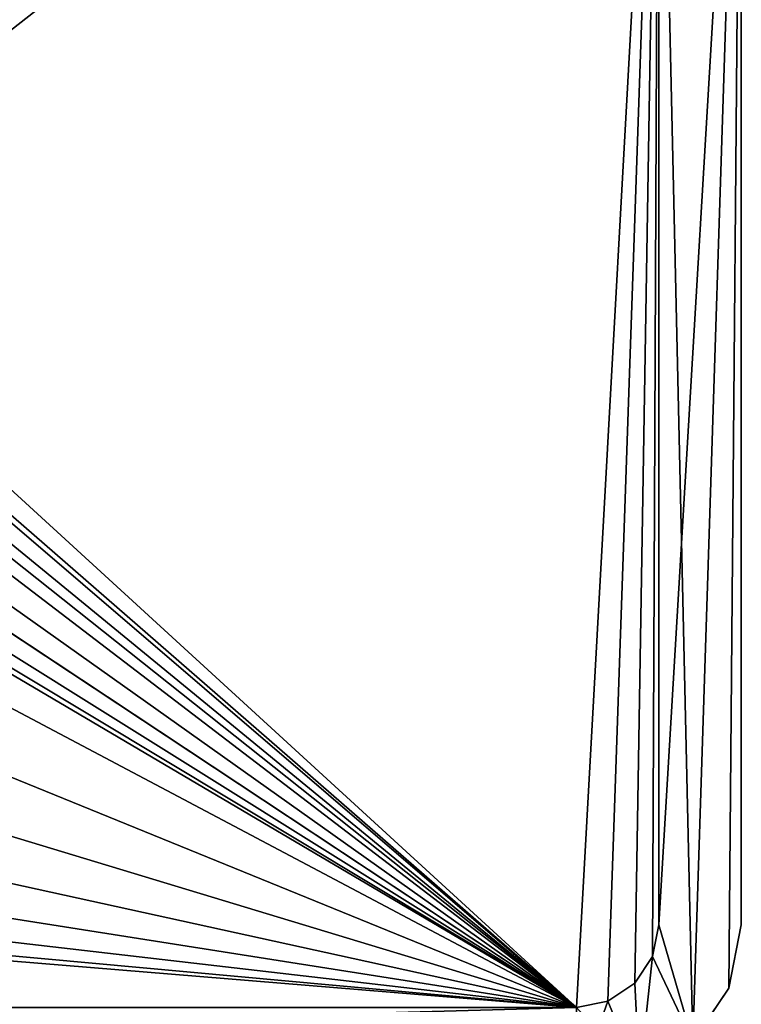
# Model space of a CAD drawing. Extents: x 0 to 4.1, y 0 to 10.7.
# Tile 285 of 291: x 3.1 to 4, y 8.9 to 10.1. Entities that reach past the tile are written whole.
import ezdxf

# ---------------------------------------------------------------- set-up
doc = ezdxf.new("R2010")
doc.units = 0
doc.header["$LTSCALE"] = 2.54
doc.layers.get('0').update_dxf_attribs({"linetype": 'CONTINUOUS'})

# ---------------------------------------------------------------- blocks, each defined once
blk = doc.blocks.new('FOURTY_KINKIET_I_PM_STL_4')
at = {"color": 0}
for p, q in [((1.9, 9.4893, 5.15), (1.9, 11.1893, 5.15)), ((1.9, 11.1893, 5.25), (1.9, 9.4893, 5.25)), ((1.9, 9.4893, 5.15), (1.9, 11.1893, 5.15)), ((1.9, 11.1893, 5.25), (1.9, 9.4893, 5.25)), ((1.9, 9.4893, -5.25), (1.9, 11.1893, -5.25)), ((1.9, 11.1893, -5.15), (1.9, 9.4893, -5.15)), ((1.9, 9.4893, -5.25), (1.9, 11.1893, -5.25)), ((1.9, 11.1893, -5.15), (1.9, 9.4893, -5.15)), ((1.9, 9.4893, -5.25), (1.9, 11.1693, -5.25)), ((1.9, 9.4893, 5.25), (1.9, 11.1693, 5.25)), ((1.9, 9.4893, -5.25), (1.9, 11.1693, -5.25)), ((1.9, 9.4893, 5.25), (1.9, 11.1693, 5.25)), ((2, 11.1693, -5.25), (2, 9.4893, -5.25)), ((2, 11.1693, 5.25), (2, 9.4893, 5.25)), ((2, 11.1693, -5.25), (2, 9.4893, -5.25)), ((2, 11.1693, 5.25), (2, 9.4893, 5.25)), ((1.9, 9.4893, 5.25), (1.8924, 9.451, 5.25)), ((1.8924, 9.451, 5.15), (1.9, 9.4893, 5.15)), ((1.8924, 9.451, 5.15), (1.9, 9.4893, 5.15)), ((1.9, 9.4893, 5.25), (1.8924, 9.451, 5.25)), ((1.9, 9.4893, -5.15), (1.8924, 9.451, -5.15)), ((1.8924, 9.451, -5.25), (1.9, 9.4893, -5.25)), ((1.8924, 9.451, -5.25), (1.9, 9.4893, -5.25)), ((1.9, 9.4893, -5.15), (1.8924, 9.451, -5.15)), ((1.8924, 9.451, -5.25), (1.9, 9.4893, -5.25)), ((1.8924, 9.451, -5.25), (1.9, 9.4893, -5.25)), ((1.9, 9.4893, 5.25), (1.8924, 9.451, 5.25)), ((1.9, 9.4893, 5.25), (1.8924, 9.451, 5.25)), ((1.9, 9.4893, 5.25), (1.9, 9.4893, 5.15)), ((1.9, 9.4893, 5.25), (1.9, 9.4893, 5.15)), ((1.9, 9.4893, -5.15), (1.9, 9.4893, -5.25)), ((1.9, 9.4893, -5.15), (1.9, 9.4893, -5.25)), ((1.9, 9.4893, -5.25), (1.9, 9.4893, 5.25)), ((1.9, 9.4893, -5.25), (1.9, 9.4893, 5.25)), ((2, 9.4893, -5.25), (1.9848, 9.4128, -5.25)), ((2, 9.4893, -5.25), (1.9848, 9.4128, -5.25)), ((1.9848, 9.4128, 5.25), (2, 9.4893, 5.25)), ((1.9848, 9.4128, 5.25), (2, 9.4893, 5.25)), ((2, 9.4893, 5.25), (2, 9.4893, -5.25)), ((2, 9.4893, 5.25), (2, 9.4893, -5.25)), ((1.8924, 9.451, 5.25), (1.8707, 9.4186, 5.25)), ((1.8707, 9.4186, 5.15), (1.8924, 9.451, 5.15)), ((1.8707, 9.4186, 5.15), (1.8924, 9.451, 5.15)), ((1.8924, 9.451, 5.25), (1.8707, 9.4186, 5.25)), ((1.8924, 9.451, -5.15), (1.8707, 9.4186, -5.15)), ((1.8707, 9.4186, -5.25), (1.8924, 9.451, -5.25)), ((1.8707, 9.4186, -5.25), (1.8924, 9.451, -5.25)), ((1.8924, 9.451, -5.15), (1.8707, 9.4186, -5.15)), ((1.8707, 9.4186, -5.25), (1.8924, 9.451, -5.25)), ((1.8707, 9.4186, -5.25), (1.8924, 9.451, -5.25)), ((1.8924, 9.451, 5.25), (1.8707, 9.4186, 5.25)), ((1.8924, 9.451, 5.25), (1.8707, 9.4186, 5.25)), ((1.8924, 9.451, 5.25), (1.8924, 9.451, 5.15)), ((1.8924, 9.451, 5.25), (1.8924, 9.451, 5.15)), ((1.8924, 9.451, -5.15), (1.8924, 9.451, -5.25)), ((1.8924, 9.451, -5.15), (1.8924, 9.451, -5.25)), ((1.8924, 9.451, -5.25), (1.8924, 9.451, 5.25)), ((1.8924, 9.451, -5.25), (1.8924, 9.451, 5.25)), ((1.8707, 9.4186, 5.25), (1.8383, 9.3969, 5.25)), ((1.8383, 9.3969, 5.15), (1.8707, 9.4186, 5.15)), ((1.8383, 9.3969, 5.15), (1.8707, 9.4186, 5.15)), ((1.8707, 9.4186, 5.25), (1.8383, 9.3969, 5.25)), ((1.8707, 9.4186, -5.15), (1.8383, 9.3969, -5.15)), ((1.8383, 9.3969, -5.25), (1.8707, 9.4186, -5.25)), ((1.8383, 9.3969, -5.25), (1.8707, 9.4186, -5.25)), ((1.8707, 9.4186, -5.15), (1.8383, 9.3969, -5.15)), ((1.8383, 9.3969, -5.25), (1.8707, 9.4186, -5.25)), ((1.8383, 9.3969, -5.25), (1.8707, 9.4186, -5.25)), ((1.8707, 9.4186, 5.25), (1.8383, 9.3969, 5.25)), ((1.8707, 9.4186, 5.25), (1.8383, 9.3969, 5.25)), ((1.8707, 9.4186, 5.25), (1.8707, 9.4186, 5.15)), ((1.8707, 9.4186, 5.25), (1.8707, 9.4186, 5.15)), ((1.8707, 9.4186, -5.15), (1.8707, 9.4186, -5.25)), ((1.8707, 9.4186, -5.15), (1.8707, 9.4186, -5.25)), ((1.8707, 9.4186, -5.25), (1.8707, 9.4186, 5.25)), ((1.8707, 9.4186, -5.25), (1.8707, 9.4186, 5.25)), ((1.9848, 9.4128, -5.25), (1.9414, 9.3479, -5.25)), ((1.9848, 9.4128, -5.25), (1.9414, 9.3479, -5.25)), ((1.9414, 9.3479, 5.25), (1.9848, 9.4128, 5.25)), ((1.9414, 9.3479, 5.25), (1.9848, 9.4128, 5.25)), ((1.9848, 9.4128, -5.25), (1.9848, 9.4128, 5.25)), ((1.9848, 9.4128, -5.25), (1.9848, 9.4128, 5.25)), ((1.8383, 9.3969, 5.25), (1.8, 9.3893, 5.25)), ((1.8, 9.3893, 5.15), (1.8383, 9.3969, 5.15)), ((1.8, 9.3893, 5.15), (1.8383, 9.3969, 5.15)), ((1.8383, 9.3969, 5.25), (1.8, 9.3893, 5.25)), ((1.8383, 9.3969, -5.15), (1.8, 9.3893, -5.15)), ((1.8, 9.3893, -5.25), (1.8383, 9.3969, -5.25)), ((1.8, 9.3893, -5.25), (1.8383, 9.3969, -5.25)), ((1.8383, 9.3969, -5.15), (1.8, 9.3893, -5.15)), ((1.8, 9.3893, -5.25), (1.8383, 9.3969, -5.25)), ((1.8, 9.3893, -5.25), (1.8383, 9.3969, -5.25)), ((1.8383, 9.3969, 5.25), (1.8, 9.3893, 5.25)), ((1.8383, 9.3969, 5.25), (1.8, 9.3893, 5.25)), ((1.8383, 9.3969, 5.25), (1.8383, 9.3969, 5.15)), ((1.8383, 9.3969, 5.25), (1.8383, 9.3969, 5.15)), ((1.8383, 9.3969, -5.15), (1.8383, 9.3969, -5.25)), ((1.8383, 9.3969, -5.15), (1.8383, 9.3969, -5.25)), ((1.8383, 9.3969, -5.25), (1.8383, 9.3969, 5.25)), ((1.8383, 9.3969, -5.25), (1.8383, 9.3969, 5.25))]:
    blk.add_line(p, q, dxfattribs=at)
mesh = blk.add_polyface(dxfattribs=at)
corners = [(1.9, 11.1893, 5.15), (-1.9, 9.4893, 5.15), (-1.9, 11.1893, 5.15), (-1.8924, 9.451, 5.15), (-1.8707, 9.4186, 5.15), (-1.8383, 9.3969, 5.15), (-1.8, 9.3893, 5.15), (1.8, 9.3893, 5.15), (1.8383, 9.3969, 5.15), (1.8707, 9.4186, 5.15), (1.8924, 9.451, 5.15), (1.9, 9.4893, 5.15)]
mesh.append_faces([[corners[k] for k in face] for face in [(0, 1, 2), (10, 0, 11)]], dxfattribs={"vtx0": -1, "color": 0})
mesh.append_faces([[corners[k] for k in face] for face in [(1, 0, 3), (3, 0, 4), (4, 0, 5), (5, 0, 6), (6, 0, 7), (7, 0, 8), (8, 0, 9), (9, 0, 10)]], dxfattribs={"vtx0": -1, "vtx1": -1, "color": 0})
mesh = blk.add_polyface(dxfattribs=at)
corners = [(-1.8, 9.3893, 5.25), (-0.2399, 10.6689, 5.25), (-0.25, 10.7393, 5.25), (-0.2103, 10.6042, 5.25), (-0.1637, 10.5504, 5.25), (-0.1039, 10.5119, 5.25), (1.8, 9.3893, 5.25), (-0.0356, 10.4919, 5.25), (0.0356, 10.4919, 5.25), (0.1039, 10.5119, 5.25), (0.1637, 10.5504, 5.25), (0.2103, 10.6042, 5.25), (0.2399, 10.6689, 5.25), (0.25, 10.7393, 5.25), (-1.8924, 9.451, 5.25), (-1.9, 11.1893, 5.25), (-1.9, 9.4893, 5.25), (-0.1637, 10.9283, 5.25), (-0.1039, 10.9667, 5.25), (-0.0356, 10.9868, 5.25), (1.9, 11.1893, 5.25), (-1.8707, 9.4186, 5.25), (-1.8383, 9.3969, 5.25), (-0.2103, 10.8745, 5.25), (-0.2399, 10.8098, 5.25), (0.0356, 10.9868, 5.25), (0.1039, 10.9667, 5.25), (0.1637, 10.9283, 5.25), (0.2103, 10.8745, 5.25), (0.2399, 10.8098, 5.25), (1.8383, 9.3969, 5.25), (1.8707, 9.4186, 5.25), (1.8924, 9.451, 5.25), (1.9, 9.4893, 5.25)]
mesh.append_faces([[corners[k] for k in face] for face in [(14, 15, 16), (20, 32, 33)]], dxfattribs={"vtx0": -1, "color": 0})
mesh.append_faces([[corners[k] for k in face] for face in [(1, 0, 3), (3, 0, 4), (4, 0, 5), (5, 6, 7), (7, 6, 8), (8, 6, 9), (9, 6, 10), (10, 6, 11), (11, 6, 12), (12, 6, 13), (15, 19, 20), (17, 0, 23), (23, 0, 24), (24, 0, 2)]], dxfattribs={"vtx0": -1, "vtx1": -1, "color": 0})
mesh.append_faces([[corners[k] for k in face] for face in [(15, 14, 17), (20, 13, 6)]], dxfattribs={"vtx0": -1, "vtx1": -1, "vtx2": -1, "color": 0})
mesh.append_faces([[corners[k] for k in face] for face in [(0, 1, 2), (5, 0, 6), (15, 17, 18), (15, 18, 19), (17, 14, 21), (17, 21, 22), (17, 22, 0), (20, 19, 25), (20, 25, 26), (20, 26, 27), (20, 27, 28), (20, 28, 29), (20, 29, 13), (20, 6, 30), (20, 30, 31), (20, 31, 32)]], dxfattribs={"vtx0": -1, "vtx2": -1, "color": 0})
mesh = blk.add_polyface(dxfattribs=at)
corners = [(-1.9, 11.1893, -5.25), (-0.4955, 10.8523, -5.25), (-1.9, 9.4893, -5.25), (-0.3932, 10.928, -5.25), (-0.2796, 10.9852, -5.25), (-0.158, 11.0225, -5.25), (-0.0318, 11.0386, -5.25), (1.9, 11.1893, -5.25), (-1.8924, 9.451, -5.25), (-1.8707, 9.4186, -5.25), (-0.5835, 10.7605, -5.25), (-1.8383, 9.3969, -5.25), (-1.8, 9.3893, -5.25), (-0.6548, 10.6551, -5.25), (-0.7072, 10.5392, -5.25), (-0.7392, 10.4161, -5.25), (-0.75, 10.2893, -5.25), (0.0953, 11.0332, -5.25), (0.2196, 11.0064, -5.25), (0.3377, 10.959, -5.25), (0.446, 10.8923, -5.25), (0.5415, 10.8083, -5.25), (0.6214, 10.7093, -5.25), (0.6834, 10.5982, -5.25), (0.7258, 10.4783, -5.25), (0.7473, 10.3529, -5.25), (0.75, 10.2893, -5.25), (1.8, 9.3893, -5.25), (1.8383, 9.3969, -5.25), (1.8707, 9.4186, -5.25), (1.8924, 9.451, -5.25), (1.9, 9.4893, -5.25), (-0.0318, 9.54, -5.25), (-0.158, 9.5562, -5.25), (-0.2796, 9.5934, -5.25), (-0.3932, 9.6507, -5.25), (-0.4955, 9.7263, -5.25), (-0.5835, 9.8182, -5.25), (-0.6548, 9.9235, -5.25), (-0.7072, 10.0395, -5.25), (-0.7392, 10.1626, -5.25), (0.0953, 9.5454, -5.25), (0.2196, 9.5722, -5.25), (0.3377, 9.6196, -5.25), (0.446, 9.6863, -5.25), (0.5415, 9.7704, -5.25), (0.6214, 9.8693, -5.25), (0.6834, 9.9804, -5.25), (0.7258, 10.1003, -5.25), (0.7473, 10.2257, -5.25)]
mesh.append_faces([[corners[k] for k in face] for face in [(30, 7, 31)]], dxfattribs={"vtx0": -1, "color": 0})
mesh.append_faces([[corners[k] for k in face] for face in [(0, 1, 2), (1, 0, 3), (3, 0, 4), (4, 0, 5), (5, 0, 6), (2, 1, 8), (8, 1, 9), (9, 10, 11), (11, 10, 12), (6, 7, 17), (17, 7, 18), (18, 7, 19), (19, 7, 20), (20, 7, 21), (21, 7, 22), (22, 7, 23), (23, 7, 24), (24, 7, 25), (25, 7, 26), (27, 7, 28), (28, 7, 29), (29, 7, 30), (12, 32, 27), (32, 12, 33), (33, 12, 34), (34, 12, 35), (35, 12, 36), (36, 12, 37), (37, 12, 38), (38, 12, 39), (39, 12, 40), (40, 12, 16)]], dxfattribs={"vtx0": -1, "vtx1": -1, "color": 0})
mesh.append_faces([[corners[k] for k in face] for face in [(26, 7, 27)]], dxfattribs={"vtx0": -1, "vtx1": -1, "vtx2": -1, "color": 0})
mesh.append_faces([[corners[k] for k in face] for face in [(6, 0, 7), (9, 1, 10), (12, 10, 13), (12, 13, 14), (12, 14, 15), (12, 15, 16), (27, 32, 41), (27, 41, 42), (27, 42, 43), (27, 43, 44), (27, 44, 45), (27, 45, 46), (27, 46, 47), (27, 47, 48), (27, 48, 49), (27, 49, 26)]], dxfattribs={"vtx0": -1, "vtx2": -1, "color": 0})
mesh = blk.add_polyface(dxfattribs=at)
corners = [(-1.8, 9.3893, -5.15), (-0.7392, 10.1626, -5.15), (-0.75, 10.2893, -5.15), (-0.7072, 10.0395, -5.15), (-0.6548, 9.9235, -5.15), (-0.5835, 9.8182, -5.15), (-0.4955, 9.7263, -5.15), (-0.3932, 9.6507, -5.15), (-0.2796, 9.5934, -5.15), (-0.158, 9.5562, -5.15), (-0.0318, 9.54, -5.15), (1.8, 9.3893, -5.15), (0.0953, 9.5454, -5.15), (0.2196, 9.5722, -5.15), (0.3377, 9.6196, -5.15), (0.446, 9.6863, -5.15), (0.5415, 9.7704, -5.15), (0.6214, 9.8693, -5.15), (0.6834, 9.9804, -5.15), (0.7258, 10.1003, -5.15), (0.7473, 10.2257, -5.15), (0.7473, 10.3529, -5.15), (-1.8924, 9.451, -5.15), (-1.9, 11.1893, -5.15), (-1.9, 9.4893, -5.15), (-0.4955, 10.8523, -5.15), (-0.3932, 10.928, -5.15), (-0.2796, 10.9852, -5.15), (-0.158, 11.0225, -5.15), (-0.0318, 11.0386, -5.15), (1.9, 11.1893, -5.15), (-1.8707, 9.4186, -5.15), (-0.5835, 10.7605, -5.15), (-1.8383, 9.3969, -5.15), (-0.6548, 10.6551, -5.15), (-0.7072, 10.5392, -5.15), (-0.7392, 10.4161, -5.15), (0.0953, 11.0332, -5.15), (0.2196, 11.0064, -5.15), (0.3377, 10.959, -5.15), (0.446, 10.8923, -5.15), (0.5415, 10.8083, -5.15), (0.6214, 10.7093, -5.15), (0.6834, 10.5982, -5.15), (0.7258, 10.4783, -5.15), (1.8383, 9.3969, -5.15), (1.8707, 9.4186, -5.15), (1.8924, 9.451, -5.15), (1.9, 9.4893, -5.15)]
mesh.append_faces([[corners[k] for k in face] for face in [(22, 23, 24), (30, 47, 48)]], dxfattribs={"vtx0": -1, "color": 0})
mesh.append_faces([[corners[k] for k in face] for face in [(1, 0, 3), (3, 0, 4), (4, 0, 5), (5, 0, 6), (6, 0, 7), (7, 0, 8), (8, 0, 9), (9, 0, 10), (10, 11, 12), (12, 11, 13), (13, 11, 14), (14, 11, 15), (15, 11, 16), (16, 11, 17), (17, 11, 18), (18, 11, 19), (19, 11, 20), (20, 11, 21), (23, 29, 30), (25, 31, 32), (32, 0, 34), (34, 0, 35), (35, 0, 36), (36, 0, 2)]], dxfattribs={"vtx0": -1, "vtx1": -1, "color": 0})
mesh.append_faces([[corners[k] for k in face] for face in [(23, 22, 25), (30, 21, 11)]], dxfattribs={"vtx0": -1, "vtx1": -1, "vtx2": -1, "color": 0})
mesh.append_faces([[corners[k] for k in face] for face in [(0, 1, 2), (10, 0, 11), (23, 25, 26), (23, 26, 27), (23, 27, 28), (23, 28, 29), (25, 22, 31), (32, 31, 33), (32, 33, 0), (30, 29, 37), (30, 37, 38), (30, 38, 39), (30, 39, 40), (30, 40, 41), (30, 41, 42), (30, 42, 43), (30, 43, 44), (30, 44, 21), (30, 11, 45), (30, 45, 46), (30, 46, 47)]], dxfattribs={"vtx0": -1, "vtx2": -1, "color": 0})
mesh = blk.add_polyface(dxfattribs=at)
corners = [(1.9, 11.1893, 5.15), (1.9, 9.4893, 5.25), (1.9, 9.4893, 5.15), (1.9, 11.1893, 5.25)]
mesh.append_faces([[corners[k] for k in face] for face in [(0, 1, 2), (1, 0, 3)]], dxfattribs={"vtx0": -1, "color": 0})
mesh = blk.add_polyface(dxfattribs=at)
corners = [(1.9, 11.1893, -5.25), (1.9, 9.4893, -5.15), (1.9, 9.4893, -5.25), (1.9, 11.1893, -5.15)]
mesh.append_faces([[corners[k] for k in face] for face in [(0, 1, 2), (1, 0, 3)]], dxfattribs={"vtx0": -1, "color": 0})
mesh = blk.add_polyface(dxfattribs=at)
corners = [(2, 11.1693, -5.25), (1.9, 9.4893, -5.25), (1.9, 11.1693, -5.25), (1.9414, 9.3479, -5.25), (1.9848, 9.4128, -5.25), (2, 9.4893, -5.25), (-1.9, 11.1693, -5.25), (-2, 9.4893, -5.25), (-2, 11.1693, -5.25), (-1.9848, 9.4128, -5.25), (-1.9414, 9.3479, -5.25), (-1.9, 9.4893, -5.25), (-1.8765, 9.3045, -5.25), (-1.8924, 9.451, -5.25), (-1.8707, 9.4186, -5.25), (-1.8, 9.2893, -5.25), (-1.8383, 9.3969, -5.25), (-1.8, 9.3893, -5.25), (1.8, 9.3893, -5.25), (1.8, 9.2893, -5.25), (1.8383, 9.3969, -5.25), (1.8765, 9.3045, -5.25), (1.8707, 9.4186, -5.25), (1.8924, 9.451, -5.25)]
mesh.append_faces([[corners[k] for k in face] for face in [(0, 1, 2), (4, 0, 5), (6, 7, 8)]], dxfattribs={"vtx0": -1, "color": 0})
mesh.append_faces([[corners[k] for k in face] for face in [(3, 0, 4), (7, 6, 9), (9, 6, 10), (10, 11, 12), (12, 14, 15), (15, 18, 19), (19, 20, 21), (21, 23, 3)]], dxfattribs={"vtx0": -1, "vtx1": -1, "color": 0})
mesh.append_faces([[corners[k] for k in face] for face in [(1, 0, 3)]], dxfattribs={"vtx0": -1, "vtx1": -1, "vtx2": -1, "color": 0})
mesh.append_faces([[corners[k] for k in face] for face in [(10, 6, 11), (12, 11, 13), (12, 13, 14), (15, 14, 16), (15, 16, 17), (15, 17, 18), (19, 18, 20), (21, 20, 22), (21, 22, 23), (3, 23, 1)]], dxfattribs={"vtx0": -1, "vtx2": -1, "color": 0})
mesh = blk.add_polyface(dxfattribs=at)
corners = [(-1.8765, 9.3045, 5.25), (-1.9, 9.4893, 5.25), (-1.9414, 9.3479, 5.25), (-1.8924, 9.451, 5.25), (-1.8707, 9.4186, 5.25), (-1.8, 9.2893, 5.25), (-1.8383, 9.3969, 5.25), (-1.8, 9.3893, 5.25), (1.8, 9.2893, 5.25), (1.8, 9.3893, 5.25), (1.8765, 9.3045, 5.25), (1.8383, 9.3969, 5.25), (1.8707, 9.4186, 5.25), (1.8924, 9.451, 5.25), (1.9414, 9.3479, 5.25), (1.9, 9.4893, 5.25), (1.9, 11.1693, 5.25), (2, 11.1693, 5.25), (1.9848, 9.4128, 5.25), (2, 9.4893, 5.25), (-1.9848, 9.4128, 5.25), (-2, 11.1693, 5.25), (-2, 9.4893, 5.25), (-1.9, 11.1693, 5.25)]
mesh.append_faces([[corners[k] for k in face] for face in [(17, 18, 19), (20, 21, 22)]], dxfattribs={"vtx0": -1, "color": 0})
mesh.append_faces([[corners[k] for k in face] for face in [(0, 1, 2), (1, 0, 3), (3, 0, 4), (4, 5, 6), (6, 5, 7), (7, 8, 9), (9, 10, 11), (11, 10, 12), (12, 10, 13), (13, 14, 15), (15, 14, 16), (16, 14, 17), (21, 20, 23), (23, 2, 1)]], dxfattribs={"vtx0": -1, "vtx1": -1, "color": 0})
mesh.append_faces([[corners[k] for k in face] for face in [(4, 0, 5), (7, 5, 8), (9, 8, 10), (13, 10, 14), (17, 14, 18), (23, 20, 2)]], dxfattribs={"vtx0": -1, "vtx2": -1, "color": 0})
mesh = blk.add_polyface(dxfattribs=at)
corners = [(1.9, 11.1693, 5.25), (1.9, 9.4893, -5.25), (1.9, 9.4893, 5.25), (1.9, 11.1693, -5.25)]
mesh.append_faces([[corners[k] for k in face] for face in [(0, 1, 2), (1, 0, 3)]], dxfattribs={"vtx0": -1, "color": 0})
mesh = blk.add_polyface(dxfattribs=at)
corners = [(2, 11.1693, -5.25), (2, 9.4893, 5.25), (2, 9.4893, -5.25), (2, 11.1693, 5.25)]
mesh.append_faces([[corners[k] for k in face] for face in [(0, 1, 2), (1, 0, 3)]], dxfattribs={"vtx0": -1, "color": 0})
mesh = blk.add_polyface(dxfattribs=at)
corners = [(1.9, 9.4893, 5.15), (1.8924, 9.451, 5.25), (1.8924, 9.451, 5.15), (1.9, 9.4893, 5.25)]
mesh.append_faces([[corners[k] for k in face] for face in [(0, 1, 2), (1, 0, 3)]], dxfattribs={"vtx0": -1, "color": 0})
mesh = blk.add_polyface(dxfattribs=at)
corners = [(1.9, 9.4893, -5.25), (1.8924, 9.451, -5.15), (1.8924, 9.451, -5.25), (1.9, 9.4893, -5.15)]
mesh.append_faces([[corners[k] for k in face] for face in [(0, 1, 2), (1, 0, 3)]], dxfattribs={"vtx0": -1, "color": 0})
mesh = blk.add_polyface(dxfattribs=at)
corners = [(1.9, 9.4893, 5.25), (1.8924, 9.451, -5.25), (1.8924, 9.451, 5.25), (1.9, 9.4893, -5.25)]
mesh.append_faces([[corners[k] for k in face] for face in [(0, 1, 2), (1, 0, 3)]], dxfattribs={"vtx0": -1, "color": 0})
mesh = blk.add_polyface(dxfattribs=at)
corners = [(2, 9.4893, -5.25), (1.9848, 9.4128, 5.25), (1.9848, 9.4128, -5.25), (2, 9.4893, 5.25)]
mesh.append_faces([[corners[k] for k in face] for face in [(0, 1, 2), (1, 0, 3)]], dxfattribs={"vtx0": -1, "color": 0})
mesh = blk.add_polyface(dxfattribs=at)
corners = [(1.8924, 9.451, 5.15), (1.8707, 9.4186, 5.25), (1.8707, 9.4186, 5.15), (1.8924, 9.451, 5.25)]
mesh.append_faces([[corners[k] for k in face] for face in [(0, 1, 2), (1, 0, 3)]], dxfattribs={"vtx0": -1, "color": 0})
mesh = blk.add_polyface(dxfattribs=at)
corners = [(1.8924, 9.451, -5.25), (1.8707, 9.4186, -5.15), (1.8707, 9.4186, -5.25), (1.8924, 9.451, -5.15)]
mesh.append_faces([[corners[k] for k in face] for face in [(0, 1, 2), (1, 0, 3)]], dxfattribs={"vtx0": -1, "color": 0})
mesh = blk.add_polyface(dxfattribs=at)
corners = [(1.8924, 9.451, 5.25), (1.8707, 9.4186, -5.25), (1.8707, 9.4186, 5.25), (1.8924, 9.451, -5.25)]
mesh.append_faces([[corners[k] for k in face] for face in [(0, 1, 2), (1, 0, 3)]], dxfattribs={"vtx0": -1, "color": 0})
mesh = blk.add_polyface(dxfattribs=at)
corners = [(1.8707, 9.4186, 5.25), (1.8383, 9.3969, 5.15), (1.8707, 9.4186, 5.15), (1.8383, 9.3969, 5.25)]
mesh.append_faces([[corners[k] for k in face] for face in [(0, 1, 2), (1, 0, 3)]], dxfattribs={"vtx0": -1, "color": 0})
mesh = blk.add_polyface(dxfattribs=at)
corners = [(1.8707, 9.4186, -5.15), (1.8383, 9.3969, -5.25), (1.8707, 9.4186, -5.25), (1.8383, 9.3969, -5.15)]
mesh.append_faces([[corners[k] for k in face] for face in [(0, 1, 2), (1, 0, 3)]], dxfattribs={"vtx0": -1, "color": 0})
mesh = blk.add_polyface(dxfattribs=at)
corners = [(1.8383, 9.3969, 5.25), (1.8707, 9.4186, -5.25), (1.8383, 9.3969, -5.25), (1.8707, 9.4186, 5.25)]
mesh.append_faces([[corners[k] for k in face] for face in [(0, 1, 2), (1, 0, 3)]], dxfattribs={"vtx0": -1, "color": 0})
mesh = blk.add_polyface(dxfattribs=at)
corners = [(1.9848, 9.4128, -5.25), (1.9414, 9.3479, 5.25), (1.9414, 9.3479, -5.25), (1.9848, 9.4128, 5.25)]
mesh.append_faces([[corners[k] for k in face] for face in [(0, 1, 2), (1, 0, 3)]], dxfattribs={"vtx0": -1, "color": 0})
mesh = blk.add_polyface(dxfattribs=at)
corners = [(1.8383, 9.3969, 5.25), (1.8, 9.3893, 5.15), (1.8383, 9.3969, 5.15), (1.8, 9.3893, 5.25)]
mesh.append_faces([[corners[k] for k in face] for face in [(0, 1, 2), (1, 0, 3)]], dxfattribs={"vtx0": -1, "color": 0})
mesh = blk.add_polyface(dxfattribs=at)
corners = [(1.8383, 9.3969, -5.15), (1.8, 9.3893, -5.25), (1.8383, 9.3969, -5.25), (1.8, 9.3893, -5.15)]
mesh.append_faces([[corners[k] for k in face] for face in [(0, 1, 2), (1, 0, 3)]], dxfattribs={"vtx0": -1, "color": 0})
mesh = blk.add_polyface(dxfattribs=at)
corners = [(1.8, 9.3893, 5.25), (1.8383, 9.3969, -5.25), (1.8, 9.3893, -5.25), (1.8383, 9.3969, 5.25)]
mesh.append_faces([[corners[k] for k in face] for face in [(0, 1, 2), (1, 0, 3)]], dxfattribs={"vtx0": -1, "color": 0})

msp = doc.modelspace()

# ---------------------------------------------------------------- block references
at = {"color": 0}
msp.add_blockref('FOURTY_KINKIET_I_PM_STL_4', (2.0185, -0.4432, 5.67), dxfattribs=at)

doc.saveas('drawing.dxf')
